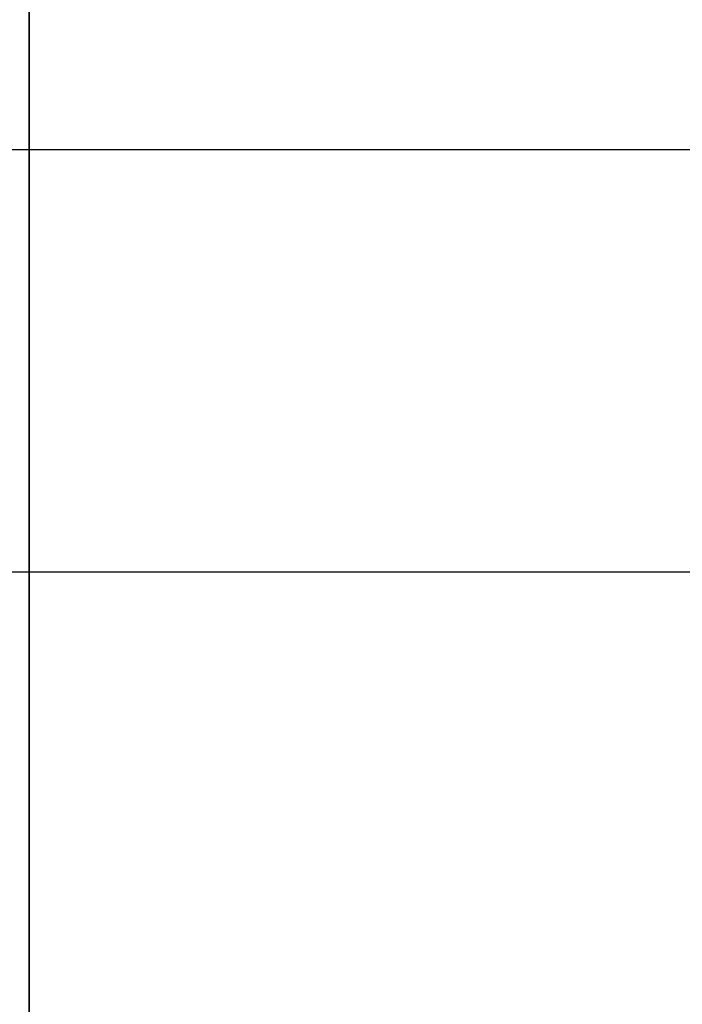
# Model space of a CAD drawing. Header units: millimetres. Extents: x -206 to 214, y -182 to 189.
# Tile 609 of 656: x 106.59 to 113.65, y 111.92 to 122.41. Entities that reach past the tile are written whole.
import ezdxf

# ---------------------------------------------------------------- set-up
doc = ezdxf.new("R2010")
doc.units = ezdxf.units.MM
doc.layers.add('Default', color=7, linetype='Continuous', true_color=0x000000)

msp = doc.modelspace()

# ---------------------------------------------------------------- linework, layer by layer
at = {"layer": 'Default'}
for p, q in [((-195.811, 121.031, 723.503), (204.189, 121.031, 723.503)), ((-195.811, 121.031, 816.503), (204.189, 121.031, 816.503))]:
    msp.add_line(p, q, dxfattribs=at)
for points in [[(106.689, 125.531, 719.503), (106.689, 103.031, 719.503), (106.689, 80.531, 719.503)], [(106.689, 85.831, 719.003), (106.689, 105.181, 719.003), (106.689, 124.531, 719.003)], [(-195.811, 116.531, 723.503), (4.189, 116.531, 723.503), (204.189, 116.531, 723.503)], [(-195.811, 116.531, 816.503), (4.189, 116.531, 816.503), (204.189, 116.531, 816.503)], [(-195.811, 116.531, 770.003), (4.189, 116.531, 770.003), (204.189, 116.531, 770.003)]]:
    msp.add_open_spline(points, degree=2, dxfattribs=at)

doc.saveas('drawing.dxf')
